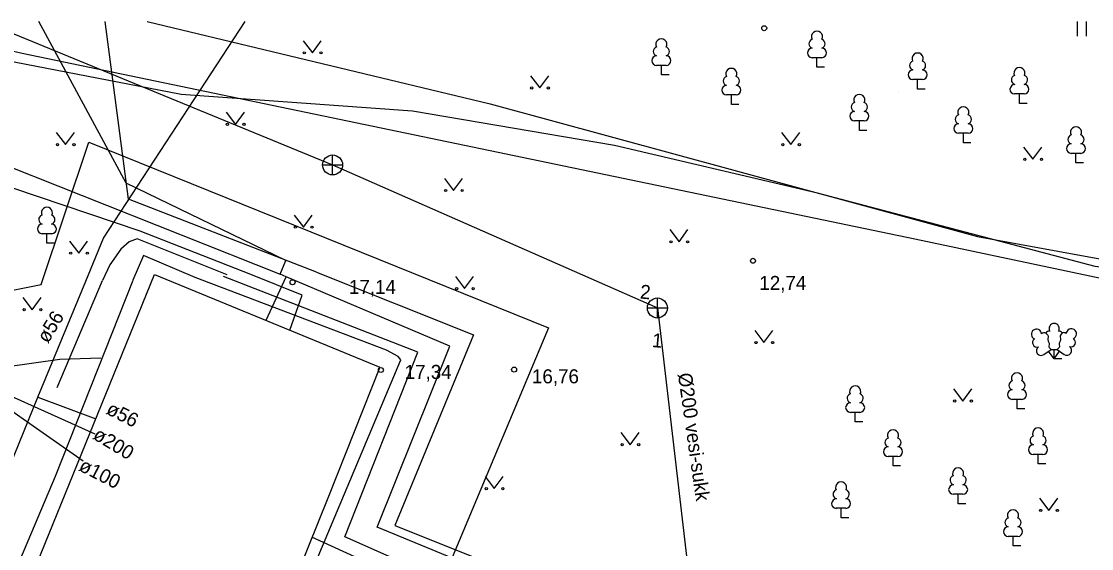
# Model space of a CAD drawing. Extents: x 713497 to 713863, y 6590062 to 6590327.
# Drawn here: x 713569.5 to 713622.9, y 6590301.1 to 6590327.4 of the extents above; entities that cross this region are included whole.
import ezdxf

# ---------------------------------------------------------------- set-up
doc = ezdxf.new("R2010")
doc.units = 0
for name, color, linetype in [('HALJASTUS', 7, 'Continuous'), ('HOONE', 7, 'Continuous'), ('HOONEDET', 7, 'Continuous'), ('KKAEV', 7, 'Continuous'), ('KORGUS', 7, 'Continuous'), ('KTRASS', 7, 'Continuous'), ('MPKAABEL', 7, 'Continuous'), ('PUU', 7, 'Continuous'), ('SITRASS', 7, 'Continuous'), ('TEE', 7, 'Continuous'), ('TORU NR', 7, 'Continuous'), ('Слой 1', 7, 'Continuous')]:
    doc.layers.add(name, color=color, linetype=linetype)

msp = doc.modelspace()

# ---------------------------------------------------------------- linework, layer by layer
at = {"layer": 'HALJASTUS'}
for p, q in [((713622.211, 6590327.391), (713622.211, 6590326.651)), ((713622.666, 6590327.391), (713622.666, 6590326.651)), ((713583.577, 6590326.427), (713584.04, 6590325.82)), ((713584.04, 6590325.82), (713584.486, 6590326.427)), ((713594.927, 6590324.677), (713595.39, 6590324.07)), ((713595.39, 6590324.07), (713595.836, 6590324.677)), ((713613.278, 6590323.864), (713613.278, 6590323.857)), ((713579.737, 6590322.857), (713580.2, 6590322.25)), ((713580.2, 6590322.25), (713580.646, 6590322.857)), ((713571.257, 6590321.847), (713571.72, 6590321.24)), ((713571.72, 6590321.24), (713572.166, 6590321.847)), ((713607.457, 6590321.847), (713607.92, 6590321.24)), ((713607.92, 6590321.24), (713608.366, 6590321.847)), ((713619.537, 6590321.117), (713620, 6590320.51)), ((713620, 6590320.51), (713620.446, 6590321.117)), ((713590.627, 6590319.557), (713591.09, 6590318.95)), ((713591.09, 6590318.95), (713591.536, 6590319.557)), ((713583.127, 6590317.727), (713583.59, 6590317.12)), ((713583.59, 6590317.12), (713584.036, 6590317.727)), ((713601.877, 6590316.997), (713602.34, 6590316.39)), ((713602.34, 6590316.39), (713602.786, 6590316.997)), ((713571.917, 6590316.427), (713572.38, 6590315.82)), ((713572.38, 6590315.82), (713572.826, 6590316.427)), ((713591.177, 6590314.657), (713591.64, 6590314.05)), ((713591.64, 6590314.05), (713592.086, 6590314.657)), ((713569.597, 6590313.607), (713570.06, 6590313)), ((713570.06, 6590313), (713570.506, 6590313.607)), ((713606.117, 6590311.967), (713606.58, 6590311.36)), ((713606.58, 6590311.36), (713607.026, 6590311.967)), ((713616.037, 6590309.047), (713616.5, 6590308.44)), ((713616.5, 6590308.44), (713616.946, 6590309.047)), ((713599.437, 6590306.867), (713599.9, 6590306.26)), ((713599.9, 6590306.26), (713600.346, 6590306.867)), ((713592.657, 6590304.677), (713593.12, 6590304.07)), ((713593.12, 6590304.07), (713593.566, 6590304.677)), ((713620.327, 6590303.587), (713620.79, 6590302.98)), ((713620.79, 6590302.98), (713621.236, 6590303.587))]:
    msp.add_line(p, q, dxfattribs=at)
for centre in [(713583.639, 6590325.82), (713584.468, 6590325.82), (713594.989, 6590324.07), (713595.818, 6590324.07), (713579.799, 6590322.25), (713580.628, 6590322.25), (713571.319, 6590321.24), (713572.148, 6590321.24), (713607.519, 6590321.24), (713608.348, 6590321.24), (713619.599, 6590320.51), (713620.428, 6590320.51), (713590.689, 6590318.95), (713591.518, 6590318.95), (713583.189, 6590317.12), (713584.018, 6590317.12), (713601.939, 6590316.39), (713602.768, 6590316.39), (713571.979, 6590315.82), (713572.808, 6590315.82), (713591.239, 6590314.05), (713592.068, 6590314.05), (713569.659, 6590313), (713570.488, 6590313), (713606.179, 6590311.36), (713607.008, 6590311.36), (713616.099, 6590308.44), (713616.928, 6590308.44), (713599.499, 6590306.26), (713600.328, 6590306.26), (713592.719, 6590304.07), (713593.548, 6590304.07), (713620.389, 6590302.98), (713621.218, 6590302.98)]:
    msp.add_circle(centre, 0.055, dxfattribs=at)
at = {"layer": 'HOONE'}
for points in [[(713572.74, 6590314.43), (713573.62, 6590316.57), (713580.686, 6590327.391)], [(713576.17, 6590314.75), (713587.41, 6590310.13), (713584.84, 6590303.68), (713574.46, 6590277.88), (713561.56, 6590283.23), (713540.52, 6590292.12), (713545.44, 6590303.77), (713562.22, 6590296.81), (713560.95, 6590293.78), (713566.64, 6590291.4), (713576.17, 6590314.75)], [(713570.34, 6590308.64), (713572.74, 6590314.43)], [(713567.74, 6590302.28), (713570.34, 6590308.64)], [(713570.34, 6590308.64), (713573.23, 6590307.55)]]:
    msp.add_lwpolyline(points, dxfattribs=at)
at = {"layer": 'HOONEDET'}
for points in [[(713578.19, 6590314.6), (713575.61, 6590315.71), (713575.08, 6590314.47)], [(713575.08, 6590314.46), (713571.21, 6590304.67), (713566.5, 6590293.58)], [(713584.2, 6590300.36), (713588.46, 6590310.49), (713588.33, 6590310.67), (713587.74, 6590310.98), (713578.19, 6590314.6)]]:
    msp.add_lwpolyline(points, dxfattribs=at)
at = {"layer": 'KKAEV'}
for p, q in [((713585.051, 6590319.724), (713585.051, 6590320.724)), ((713584.551, 6590320.224), (713585.551, 6590320.224)), ((713601.258, 6590312.585), (713601.258, 6590313.585)), ((713600.758, 6590313.085), (713601.758, 6590313.085))]:
    msp.add_line(p, q, dxfattribs=at)
for centre in [(713585.051, 6590320.224), (713601.258, 6590313.085)]:
    msp.add_circle(centre, 0.5, dxfattribs=at)
at = {"layer": 'KORGUS'}
for centre in [(713606.59, 6590327.05), (713606.03, 6590315.44), (713583.05, 6590314.37), (713587.46, 6590309.99), (713594.11, 6590310.01)]:
    msp.add_circle(centre, 0.125, dxfattribs=at)
at = {"layer": 'KTRASS'}
for points in [[(713567.624, 6590327.391), (713585.051, 6590320.224)], [(713585.051, 6590320.224), (713601.258, 6590313.085)], [(713601.258, 6590313.085), (713603.64, 6590292.708)], [(713566.294, 6590309.901), (713573.181, 6590306.802)], [(713566.307, 6590309.848), (713572.606, 6590305.449)], [(713603.627, 6590292.676), (713584.02, 6590301.64)]]:
    msp.add_lwpolyline(points, dxfattribs=at)
at = {"layer": 'MPKAABEL'}
for points in [[(713636.711, 6590327.391), (713635.854, 6590320.716), (713634.953, 6590313.694), (713623.111, 6590315.164), (713609.25, 6590318.814), (713599.127, 6590321.189), (713589.042, 6590322.916), (713577.499, 6590323.742), (713569.154, 6590325.35), (713565.418, 6590324.427), (713563.5, 6590321.748), (713555.13, 6590326.32), (713556.806, 6590327.391)], [(713614.112, 6590316.526), (713569.56, 6590325.79), (713562.639, 6590327.391)], [(713582.44, 6590314.77), (713582.72, 6590315.45), (713574.75, 6590319.32), (713570.385, 6590327.391)], [(713584.24, 6590314.87), (713574.86, 6590318.51), (713573.692, 6590327.391)], [(713575.788, 6590327.391), (713592.914, 6590323.282), (713617.232, 6590316.655), (713631.537, 6590314.042), (713645.21, 6590313.241), (713656.126, 6590313.396), (713661.378, 6590315.485), (713662.857, 6590316.074), (713663.141, 6590316.187), (713673.971, 6590315.534), (713676.512, 6590314.151)], [(713635.023, 6590327.391), (713633.925, 6590321.066), (713633.277, 6590317.175), (713632.436, 6590312.637), (713614.112, 6590316.526)], [(713553.09, 6590323.32), (713554.72, 6590326.35), (713554.83, 6590326.42), (713555.03, 6590326.4), (713562.66, 6590322.62), (713582.44, 6590314.77)], [(713580.97, 6590314.76), (713575.44, 6590316.92), (713563.95, 6590320.79), (713558.05, 6590323.46), (713556.32, 6590324.41)], [(713584.24, 6590314.87), (713592.08, 6590311.75), (713588.15, 6590302.22), (713637.53, 6590282.5), (713644.67, 6590279.58), (713658.61, 6590275.44), (713680.04, 6590269.22), (713682.53, 6590274.19), (713706.97, 6590264.14)], [(713582.92, 6590311.98), (713583.53, 6590313.73), (713580.97, 6590314.76)], [(713581.73, 6590312.47), (713582.74, 6590314.64)], [(713582.74, 6590314.64), (713582.44, 6590314.77)], [(713598.37, 6590297.57), (713587.28, 6590302.14), (713590.9, 6590311.18), (713582.74, 6590314.64)]]:
    msp.add_lwpolyline(points, dxfattribs=at)
at = {"layer": 'PUU'}
for p, q in [((713609.465, 6590325.58), (713608.985, 6590325.58)), ((713609.225, 6590325.105), (713609.225, 6590325.58)), ((713601.7, 6590325.195), (713601.22, 6590325.195)), ((713601.46, 6590324.72), (713601.46, 6590325.195)), ((713609.605, 6590325.105), (713609.225, 6590325.105)), ((713601.84, 6590324.72), (713601.46, 6590324.72)), ((713614.485, 6590324.491), (713614.005, 6590324.491)), ((713614.245, 6590324.016), (713614.245, 6590324.491)), ((713614.625, 6590324.016), (713614.245, 6590324.016)), ((713605.19, 6590323.725), (713604.71, 6590323.725)), ((713604.95, 6590323.25), (713604.95, 6590323.725)), ((713619.57, 6590323.769), (713619.09, 6590323.769)), ((713619.33, 6590323.294), (713619.33, 6590323.769)), ((713605.33, 6590323.25), (713604.95, 6590323.25)), ((713619.71, 6590323.294), (713619.33, 6590323.294)), ((713611.58, 6590322.425), (713611.1, 6590322.425)), ((713611.34, 6590321.95), (713611.34, 6590322.425)), ((713611.72, 6590321.95), (713611.34, 6590321.95)), ((713616.77, 6590321.805), (713616.29, 6590321.805)), ((713616.53, 6590321.33), (713616.53, 6590321.805)), ((713616.91, 6590321.33), (713616.53, 6590321.33)), ((713622.39, 6590320.805), (713621.91, 6590320.805)), ((713622.15, 6590320.33), (713622.15, 6590320.805)), ((713622.53, 6590320.33), (713622.15, 6590320.33)), ((713571.03, 6590316.795), (713570.55, 6590316.795)), ((713570.79, 6590316.32), (713570.79, 6590316.795)), ((713571.17, 6590316.32), (713570.79, 6590316.32)), ((713620.55, 6590310.76), (713620.91, 6590311.015)), ((713621.06, 6590310.54), (713620.785, 6590310.925)), ((713620.91, 6590311.015), (713621.205, 6590311.015)), ((713621.06, 6590310.54), (713621.06, 6590311.015)), ((713621.06, 6590310.54), (713621.33, 6590310.93)), ((713621.44, 6590310.54), (713621.06, 6590310.54)), ((713621.205, 6590311.015), (713621.565, 6590310.77)), ((713619.45, 6590308.525), (713618.97, 6590308.525)), ((713619.21, 6590308.05), (713619.21, 6590308.525)), ((713611.37, 6590307.875), (713610.89, 6590307.875)), ((713611.13, 6590307.4), (713611.13, 6590307.875)), ((713619.59, 6590308.05), (713619.21, 6590308.05)), ((713611.51, 6590307.4), (713611.13, 6590307.4)), ((713620.5, 6590305.775), (713620.02, 6590305.775)), ((713620.26, 6590305.3), (713620.26, 6590305.775)), ((713613.26, 6590305.675), (713612.78, 6590305.675)), ((713613.02, 6590305.2), (713613.02, 6590305.675)), ((713613.4, 6590305.2), (713613.02, 6590305.2)), ((713620.64, 6590305.3), (713620.26, 6590305.3)), ((713616.51, 6590303.785), (713616.03, 6590303.785)), ((713616.27, 6590303.31), (713616.27, 6590303.785)), ((713610.67, 6590303.085), (713610.19, 6590303.085)), ((713610.43, 6590302.61), (713610.43, 6590303.085)), ((713616.65, 6590303.31), (713616.27, 6590303.31)), ((713610.81, 6590302.61), (713610.43, 6590302.61)), ((713619.25, 6590301.685), (713618.77, 6590301.685)), ((713619.01, 6590301.21), (713619.01, 6590301.685)), ((713619.39, 6590301.21), (713619.01, 6590301.21))]:
    msp.add_line(p, q, dxfattribs=at)
for points in [[(713620.647, 6590311.827), (713620.75, 6590311.725), (713620.765, 6590311.695), (713620.765, 6590311.64), (713620.75, 6590311.55), (713620.75, 6590311.505), (713620.77, 6590311.425), (713620.81, 6590311.335), (713620.82, 6590311.29), (713620.815, 6590311.245), (713620.8, 6590311.18), (713620.8, 6590311.15), (713620.82, 6590311.11), (713620.845, 6590311.08), (713620.91, 6590311.015)], [(713621.464, 6590311.841), (713621.37, 6590311.725), (713621.355, 6590311.695), (713621.355, 6590311.64), (713621.37, 6590311.55), (713621.375, 6590311.505), (713621.355, 6590311.425), (713621.315, 6590311.335), (713621.305, 6590311.29), (713621.31, 6590311.245), (713621.325, 6590311.18), (713621.325, 6590311.15), (713621.305, 6590311.11), (713621.28, 6590311.08), (713621.21, 6590311.015)]]:
    msp.add_lwpolyline(points, dxfattribs=at)
for centre, radius, start, end in [((713609.225, 6590326.625), 0.277, 332.5799, 207.4201), ((713601.29, 6590325.893), 0.233, 109.0217, 253.1415), ((713601.46, 6590326.24), 0.277, 332.5799, 207.4201), ((713601.63, 6590325.893), 0.233, 286.8508, 70.9859), ((713608.987, 6590325.817), 0.238, 90.0016, 269.3953), ((713609.055, 6590326.277), 0.233, 109.0217, 253.1415), ((713609.395, 6590326.277), 0.233, 286.8508, 70.9859), ((713609.462, 6590325.817), 0.238, 270.6047, 89.9984), ((713601.223, 6590325.432), 0.238, 90.0016, 269.3953), ((713601.697, 6590325.432), 0.238, 270.6047, 89.9984), ((713614.245, 6590325.536), 0.277, 332.5799, 207.4201), ((713604.95, 6590324.77), 0.277, 332.5799, 207.4201), ((713614.008, 6590324.728), 0.238, 90.0016, 269.3953), ((713614.075, 6590325.189), 0.233, 109.0217, 253.1415), ((713614.415, 6590325.189), 0.233, 286.8508, 70.9859), ((713614.482, 6590324.728), 0.238, 270.6047, 89.9984), ((713619.33, 6590324.814), 0.277, 332.5799, 207.4201), ((713604.78, 6590324.423), 0.233, 109.0217, 253.1415), ((713605.12, 6590324.423), 0.233, 286.8508, 70.9859), ((713619.16, 6590324.467), 0.233, 109.0217, 253.1415), ((713619.5, 6590324.467), 0.233, 286.8508, 70.9859), ((713604.713, 6590323.962), 0.238, 90.0016, 269.3953), ((713605.187, 6590323.962), 0.238, 270.6047, 89.9984), ((713619.093, 6590324.006), 0.238, 90.0016, 269.3953), ((713619.567, 6590324.006), 0.238, 270.6047, 89.9984), ((713611.17, 6590323.123), 0.233, 109.0217, 253.1415), ((713611.34, 6590323.47), 0.277, 332.5799, 207.4201), ((713611.51, 6590323.123), 0.233, 286.8508, 70.9859), ((713611.103, 6590322.662), 0.238, 90.0016, 269.3953), ((713611.577, 6590322.662), 0.238, 270.6047, 89.9984), ((713616.53, 6590322.85), 0.277, 332.5799, 207.4201), ((713616.293, 6590322.042), 0.238, 90.0016, 269.3953), ((713616.36, 6590322.503), 0.233, 109.0217, 253.1415), ((713616.7, 6590322.503), 0.233, 286.8508, 70.9859), ((713616.767, 6590322.042), 0.238, 270.6047, 89.9984), ((713622.15, 6590321.85), 0.277, 332.5799, 207.4201), ((713621.913, 6590321.042), 0.238, 90.0016, 269.3953), ((713621.98, 6590321.503), 0.233, 109.0217, 253.1415), ((713622.32, 6590321.503), 0.233, 286.8508, 70.9859), ((713622.387, 6590321.042), 0.238, 270.6047, 89.9984), ((713570.79, 6590317.84), 0.277, 332.5799, 207.4201), ((713570.62, 6590317.493), 0.233, 109.0217, 253.1415), ((713570.96, 6590317.493), 0.233, 286.8508, 70.9859), ((713570.553, 6590317.032), 0.238, 90.0016, 269.3953), ((713571.027, 6590317.032), 0.238, 270.6047, 89.9984), ((713621.06, 6590312.06), 0.256, 90.0013, 211.0159), ((713621.06, 6590312.06), 0.256, 328.9841, 89.9987), ((713620.177, 6590311.777), 0.256, 125.5389, 246.5536), ((713620.177, 6590311.777), 0.256, 4.5218, 125.5364), ((713620.563, 6590311.644), 0.202, 65.2382, 130.7412), ((713620.823, 6590311.728), 0.202, 84.7965, 150.2995), ((713621.297, 6590311.728), 0.202, 34.3857, 95.2035), ((713621.536, 6590311.653), 0.202, 50.3173, 111.1351), ((713621.92, 6590311.793), 0.256, 55.522, 176.5367), ((713621.92, 6590311.793), 0.256, 294.5049, 55.5195), ((713620.205, 6590311.36), 0.224, 125.4667, 288.5349), ((713620.414, 6590310.954), 0.237, 125.5377, 305.5366), ((713621.698, 6590310.966), 0.237, 235.5219, 55.5208), ((713621.9, 6590311.375), 0.224, 252.5235, 55.5918), ((713619.21, 6590309.57), 0.277, 332.5799, 207.4201), ((713611.13, 6590308.92), 0.277, 332.5799, 207.4201), ((713618.973, 6590308.762), 0.238, 90.0016, 269.3953), ((713619.04, 6590309.223), 0.233, 109.0217, 253.1415), ((713619.38, 6590309.223), 0.233, 286.8508, 70.9859), ((713619.447, 6590308.762), 0.238, 270.6047, 89.9984), ((713610.96, 6590308.573), 0.233, 109.0217, 253.1415), ((713611.3, 6590308.573), 0.233, 286.8508, 70.9859), ((713610.893, 6590308.112), 0.238, 90.0016, 269.3953), ((713611.367, 6590308.112), 0.238, 270.6047, 89.9984), ((713613.02, 6590306.72), 0.277, 332.5799, 207.4201), ((713620.26, 6590306.82), 0.277, 332.5799, 207.4201), ((713612.85, 6590306.373), 0.233, 109.0217, 253.1415), ((713613.19, 6590306.373), 0.233, 286.8508, 70.9859), ((713620.023, 6590306.012), 0.238, 90.0016, 269.3953), ((713620.09, 6590306.473), 0.233, 109.0217, 253.1415), ((713620.43, 6590306.473), 0.233, 286.8508, 70.9859), ((713620.497, 6590306.012), 0.238, 270.6047, 89.9984), ((713612.783, 6590305.912), 0.238, 90.0016, 269.3953), ((713613.257, 6590305.912), 0.238, 270.6047, 89.9984), ((713616.1, 6590304.483), 0.233, 109.0217, 253.1415), ((713616.27, 6590304.83), 0.277, 332.5799, 207.4201), ((713616.44, 6590304.483), 0.233, 286.8508, 70.9859), ((713610.43, 6590304.13), 0.277, 332.5799, 207.4201), ((713616.033, 6590304.022), 0.238, 90.0016, 269.3953), ((713616.507, 6590304.022), 0.238, 270.6047, 89.9984), ((713610.26, 6590303.783), 0.233, 109.0217, 253.1415), ((713610.6, 6590303.783), 0.233, 286.8508, 70.9859), ((713610.193, 6590303.322), 0.238, 90.0016, 269.3953), ((713610.667, 6590303.322), 0.238, 270.6047, 89.9984), ((713618.84, 6590302.383), 0.233, 109.0217, 253.1415), ((713619.01, 6590302.73), 0.277, 332.5799, 207.4201), ((713619.18, 6590302.383), 0.233, 286.8508, 70.9859), ((713618.773, 6590301.922), 0.238, 90.0016, 269.3953), ((713619.247, 6590301.922), 0.238, 270.6047, 89.9984)]:
    msp.add_arc(centre, radius, start, end, dxfattribs=at)
at = {"layer": 'SITRASS'}
for points in [[(713579.79, 6590314.74), (713575.29, 6590316.54), (713574.9, 6590316.39), (713574.48, 6590316.02), (713573.94, 6590315.24), (713573.57, 6590314.45)], [(713571.3, 6590309.11), (713573.57, 6590314.45)], [(713590.38, 6590299.57), (713585.66, 6590301.66), (713589.31, 6590310.88), (713579.61, 6590314.66)]]:
    msp.add_lwpolyline(points, dxfattribs=at)
at = {"layer": 'TEE'}
msp.add_lwpolyline([(713573.49, 6590310.58), (713571.43, 6590310.51), (713568.73, 6590310.13), (713566.75, 6590309.6), (713565.2, 6590309.33), (713563.34, 6590309.28), (713559.47, 6590309.2), (713550.571, 6590309.122), (713547.007, 6590308.859), (713543.266, 6590308.267), (713539.684, 6590306.737), (713533.203, 6590301.01), (713529.652, 6590292.758), (713524.443, 6590302.359), (713528.272, 6590311.829), (713529.607, 6590315.209), (713534.577, 6590327.391)], dxfattribs=at)
at = {"layer": 'Слой 1'}
msp.add_lwpolyline([(713534.6, 6590307.05), (713570.51, 6590314.26), (713572.89, 6590321.37), (713595.83, 6590312.09), (713577.56, 6590268.53), (713526.91, 6590290.79)], close=True, dxfattribs=at)

# ---------------------------------------------------------------- texts
at = {"layer": 'KORGUS'}
for s, p in [('17,14', (713585.868, 6590313.785)), ('12,74', (713606.348, 6590313.985)), ('17,34', (713588.648, 6590309.545)), ('16,76', (713595, 6590309.325))]:
    msp.add_text(s, height=0.7, dxfattribs=at).set_placement(p)
at = {"layer": 'KTRASS'}
msp.add_text('%%c200 vesi-sukk', height=0.7, rotation=278.0982, dxfattribs=at).set_placement((713602.28, 6590309.799))
at = {"layer": 'TORU NR'}
for s, rotation, p in [('2', 354.7103, (713600.371, 6590313.56)), ('ø56', 58.7707, (713570.841, 6590311.279)), ('1', 354.7103, (713600.971, 6590311.14)), ('ø56', 332.9695, (713573.697, 6590307.832)), ('ø200', 328.6865, (713573.035, 6590306.585)), ('ø100', 332.9695, (713572.332, 6590304.999))]:
    msp.add_text(s, height=0.7, rotation=rotation, dxfattribs=at).set_placement(p)

doc.saveas('drawing.dxf')
